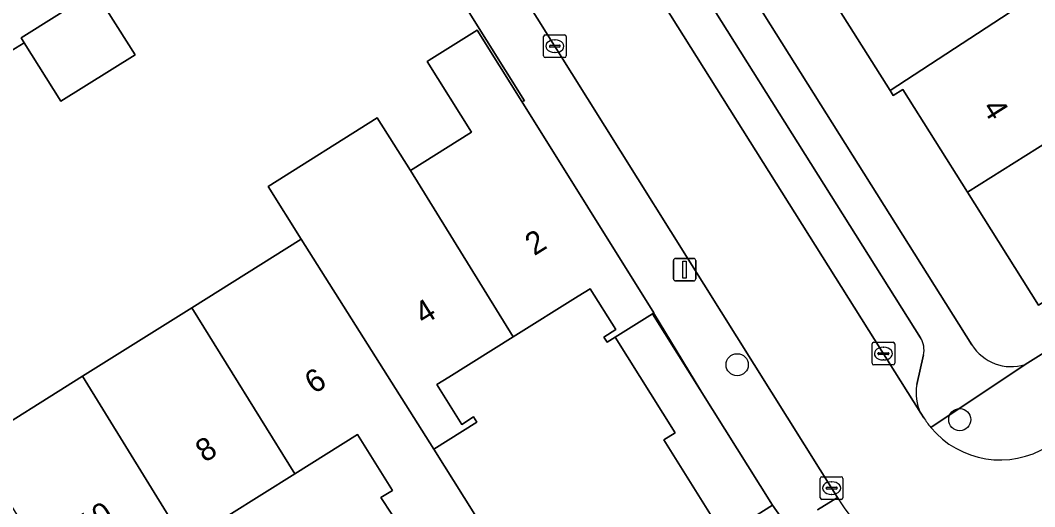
# Model space of a CAD drawing. Extents: x 157767 to 159172, y 387839 to 389425.
# Drawn here: x 158369.85 to 158414.66, y 388137.67 to 388159.15 of the extents above; entities that cross this region are included whole.
import ezdxf

# ---------------------------------------------------------------- set-up
doc = ezdxf.new("R2010")
doc.units = 0
for name, color, linetype in [('IMGEO_Boom', 7, 'Continuous'), ('IMGEO_Erf', 7, 'Continuous'), ('IMGEO_Kolk', 7, 'Continuous'), ('IMGEO_Lichtmast', 7, 'Continuous'), ('IMGEO_Muur', 7, 'Continuous'), ('IMGEO_Pand', 7, 'Continuous'), ('IMGEO_Pand_nummerreeks', 7, 'Continuous'), ('IMGEO_Parkeervlak_open', 7, 'Continuous'), ('IMGEO_Rijbaan_lokaal_open', 7, 'Continuous'), ('IMGEO_Voetpad_open', 7, 'Continuous')]:
    doc.layers.add(name, color=color, linetype=linetype)

msp = doc.modelspace()

# ---------------------------------------------------------------- linework, layer by layer
at = {"layer": 'IMGEO_Boom'}
for centre in [(158401.52, 388143.939), (158411.354, 388141.518)]:
    msp.add_circle(centre, 0.489, dxfattribs=at)
at = {"layer": 'IMGEO_Erf'}
for points in [[(158402.165, 388165.752), (158399.021, 388170.745), (158400.341, 388171.576), (158399.206, 388173.379), (158395.42, 388170.996), (158411.889, 388144.823)], [(158367.77, 388140.402), (158372.598, 388143.43), (158377.424, 388146.458), (158382.257, 388149.489), (158380.796, 388151.819), (158385.624, 388154.847), (158387.085, 388152.518), (158389.782, 388154.21), (158387.825, 388157.338), (158387.91, 388157.391), (158390.029, 388158.717), (158392.004, 388155.561), (158392.121, 388155.599), (158384.722, 388167.431), (158373.297, 388160.216), (158374.919, 388157.63), (158371.645, 388155.576), (158370.028, 388158.152), (158368.095, 388156.973)], [(158414.235, 388143.947), (158420.896, 388148.11), (158419.867, 388149.743), (158414.832, 388146.572), (158411.694, 388151.556), (158408.838, 388156.092), (158408.415, 388155.826), (158408.272, 388156.053), (158405.215, 388160.908), (158402.165, 388165.752)], [(158403.861, 388136.639), (158403.083, 388137.736), (158400.936, 388136.391), (158398.285, 388140.623), (158398.779, 388140.933), (158396.13, 388145.158), (158395.772, 388144.934), (158395.628, 388145.163), (158396.155, 388145.492), (158395.023, 388147.3), (158394.497, 388146.971), (158391.627, 388145.175), (158388.777, 388143.391), (158388.252, 388143.062), (158389.352, 388141.306), (158389.876, 388141.635), (158390.02, 388141.406), (158388.122, 388140.218), (158390.798, 388135.943)], [(158387.237, 388135.869), (158385.779, 388138.072), (158386.287, 388138.39), (158384.743, 388140.857), (158381.98, 388139.128), (158379.07, 388137.305)]]:
    msp.add_lwpolyline(points, dxfattribs=at)
msp.add_arc((158413.633, 388145.914), 2.057, 212.029, 287.0196, dxfattribs=at)
at = {"layer": 'IMGEO_Kolk'}
for p, q in [((158392.965, 388157.583), (158392.965, 388158.435)), ((158393.04, 388158.509), (158393.892, 388158.509)), ((158393.453, 388158.289), (158393.478, 388158.289)), ((158393.966, 388158.435), (158393.966, 388157.583)), ((158393.224, 388158.003), (158393.224, 388158.015)), ((158393.662, 388157.966), (158393.264, 388157.966)), ((158393.267, 388158.052), (158393.665, 388158.052)), ((158393.708, 388158.015), (158393.708, 388158.003)), ((158393.892, 388157.509), (158393.04, 388157.509)), ((158393.476, 388157.729), (158393.451, 388157.729)), ((158407.481, 388144.005), (158407.481, 388144.857)), ((158407.556, 388144.931), (158408.408, 388144.931)), ((158408.482, 388144.857), (158408.482, 388144.005)), ((158407.74, 388144.425), (158407.74, 388144.437)), ((158408.178, 388144.388), (158407.78, 388144.388)), ((158407.783, 388144.474), (158408.181, 388144.474)), ((158407.969, 388144.711), (158407.994, 388144.711)), ((158408.224, 388144.437), (158408.224, 388144.425)), ((158408.408, 388143.931), (158407.556, 388143.931)), ((158407.992, 388144.151), (158407.967, 388144.151)), ((158405.267, 388138.992), (158406.119, 388138.992)), ((158405.192, 388138.066), (158405.192, 388138.918)), ((158405.68, 388138.772), (158405.705, 388138.772)), ((158406.193, 388138.918), (158406.193, 388138.066)), ((158405.451, 388138.486), (158405.451, 388138.498)), ((158405.889, 388138.449), (158405.491, 388138.449)), ((158405.494, 388138.535), (158405.892, 388138.535)), ((158405.703, 388138.212), (158405.678, 388138.212)), ((158405.935, 388138.498), (158405.935, 388138.486)), ((158406.119, 388137.992), (158405.267, 388137.992))]:
    msp.add_line(p, q, dxfattribs=at)
for points in [[(158392.965, 388157.583), (158392.965, 388158.435)], [(158393.04, 388158.509), (158393.892, 388158.509)], [(158393.966, 388158.435), (158393.966, 388157.583)], [(158393.892, 388157.509), (158393.04, 388157.509)], [(158407.481, 388144.005), (158407.481, 388144.857)], [(158407.556, 388144.931), (158408.408, 388144.931)], [(158408.482, 388144.857), (158408.482, 388144.005)], [(158408.408, 388143.931), (158407.556, 388143.931)], [(158405.267, 388138.992), (158406.119, 388138.992)], [(158405.192, 388138.066), (158405.192, 388138.918)], [(158406.193, 388138.918), (158406.193, 388138.066)], [(158406.119, 388137.992), (158405.267, 388137.992)]]:
    msp.add_lwpolyline(points, dxfattribs=at)
for centre, radius, start, end in [((158393.042, 388158.433), 0.0765, 91.552, 178.448), ((158393.042, 388158.433), 0.0765, 91.552, 178.448), ((158393.89, 388158.433), 0.0765, 1.552, 88.448), ((158393.89, 388158.433), 0.0765, 1.552, 88.448), ((158393.264, 388158.012), 0.0403, 85.8775, 175.7526), ((158393.261, 388158.002), 0.0366, 178.938, 274.7102), ((158393.665, 388158.009), 0.043, 264.8664, 352.4533), ((158393.669, 388158.014), 0.0386, 1.7309, 96.639), ((158393.042, 388157.585), 0.0765, 181.552, 268.448), ((158393.042, 388157.585), 0.0765, 181.552, 268.448), ((158393.89, 388157.585), 0.0765, 271.552, 358.448), ((158393.89, 388157.585), 0.0765, 271.552, 358.448), ((158407.558, 388144.855), 0.0765, 91.552, 178.448), ((158407.558, 388144.855), 0.0765, 91.552, 178.448), ((158408.406, 388144.855), 0.0765, 1.552, 88.448), ((158408.406, 388144.855), 0.0765, 1.552, 88.448), ((158407.78, 388144.434), 0.0403, 85.8775, 175.7526), ((158407.777, 388144.424), 0.0366, 178.938, 274.7102), ((158408.181, 388144.431), 0.043, 264.8664, 352.4533), ((158408.185, 388144.436), 0.0386, 1.7309, 96.639), ((158407.558, 388144.007), 0.0765, 181.552, 268.448), ((158407.558, 388144.007), 0.0765, 181.552, 268.448), ((158408.406, 388144.007), 0.0765, 271.552, 358.448), ((158408.406, 388144.007), 0.0765, 271.552, 358.448), ((158405.269, 388138.916), 0.0765, 91.552, 178.448), ((158405.269, 388138.916), 0.0765, 91.552, 178.448), ((158406.117, 388138.916), 0.0765, 1.552, 88.448), ((158406.117, 388138.916), 0.0765, 1.552, 88.448), ((158405.491, 388138.495), 0.0403, 85.8775, 175.7526), ((158405.488, 388138.485), 0.0366, 178.938, 274.7102), ((158405.892, 388138.492), 0.043, 264.8664, 352.4533), ((158405.896, 388138.497), 0.0386, 1.7309, 96.639), ((158405.269, 388138.068), 0.0765, 181.552, 268.448), ((158405.269, 388138.068), 0.0765, 181.552, 268.448), ((158406.117, 388138.068), 0.0765, 271.552, 358.448), ((158406.117, 388138.068), 0.0765, 271.552, 358.448)]:
    msp.add_arc(centre, radius, start, end, dxfattribs=at)
for centre, major_axis, ratio, start_param, end_param in [((158393.452, 388158.009), (-0.387, 0.002), 0.722429, 4.712389, 7.853982), ((158393.477, 388158.009), (-0.39, 0.002), 0.717154, 1.570796, 4.712389), ((158407.968, 388144.431), (-0.387, 0.002), 0.722429, 4.712389, 7.853982), ((158407.993, 388144.431), (-0.39, 0.002), 0.717154, 1.570796, 4.712389), ((158405.679, 388138.492), (-0.387, 0.002), 0.722429, 4.712389, 7.853982), ((158405.704, 388138.492), (-0.39, 0.002), 0.717154, 1.570796, 4.712389)]:
    msp.add_ellipse(centre, major_axis=major_axis, ratio=ratio, start_param=start_param, end_param=end_param, dxfattribs=at)
at = {"layer": 'IMGEO_Lichtmast'}
for p, q in [((158398.703, 388147.74), (158398.703, 388148.54)), ((158398.703, 388148.54), (158398.703, 388147.74)), ((158398.803, 388148.64), (158399.593, 388148.64)), ((158399.593, 388148.64), (158398.803, 388148.64)), ((158399.693, 388148.54), (158399.693, 388147.74)), ((158399.693, 388147.74), (158399.693, 388148.54)), ((158399.593, 388147.64), (158398.803, 388147.64)), ((158398.803, 388147.64), (158399.593, 388147.64))]:
    msp.add_line(p, q, dxfattribs=at)
msp.add_lwpolyline([(158399.123, 388148.515), (158399.273, 388148.515), (158399.273, 388147.765), (158399.123, 388147.765), (158399.123, 388148.515)], dxfattribs=at)
for centre, start, end in [((158398.803, 388148.54), 90, 180), ((158398.803, 388148.54), 90, 180), ((158399.593, 388148.54), 0, 90), ((158399.593, 388148.54), 360, 90), ((158398.803, 388147.74), 180, 270), ((158398.803, 388147.74), 180, 270), ((158399.593, 388147.74), 270, 0), ((158399.593, 388147.74), 270, 0)]:
    msp.add_arc(centre, 0.1, start, end, dxfattribs=at)
at = {"layer": 'IMGEO_Muur'}
msp.add_lwpolyline([(158400.431, 388141.967), (158397.843, 388146.23)], dxfattribs=at)
at = {"layer": 'IMGEO_Pand'}
for points in [[(158408.272, 388156.053), (158414.985, 388160.443), (158413.57, 388162.688), (158415.594, 388163.963), (158414.018, 388166.462), (158405.215, 388160.908)], [(158408.272, 388156.053), (158408.415, 388155.826), (158408.838, 388156.092), (158411.694, 388151.556), (158420.973, 388157.388), (158417.876, 388162.316), (158417.152, 388161.861), (158414.985, 388160.443)], [(158373.297, 388160.216), (158373.161, 388160.432), (158369.887, 388158.377), (158370.028, 388158.152), (158371.645, 388155.576), (158374.919, 388157.63)], [(158392.004, 388155.561), (158390.029, 388158.717), (158387.91, 388157.391), (158387.825, 388157.338), (158389.782, 388154.21), (158387.085, 388152.518), (158391.627, 388145.175), (158394.497, 388146.971), (158395.023, 388147.3), (158396.155, 388145.492), (158395.628, 388145.163), (158395.772, 388144.934), (158396.13, 388145.158), (158397.783, 388146.192), (158397.843, 388146.23)], [(158420.973, 388157.388), (158411.694, 388151.556), (158414.832, 388146.572), (158419.867, 388149.743), (158420.896, 388148.11), (158425.145, 388150.747), (158424.091, 388152.447), (158422.485, 388154.981)], [(158387.085, 388152.518), (158385.624, 388154.847), (158380.796, 388151.819), (158382.257, 388149.489), (158388.122, 388140.218), (158390.02, 388141.406), (158389.876, 388141.635), (158389.352, 388141.306), (158388.252, 388143.062), (158388.777, 388143.391), (158391.627, 388145.175)], [(158390.798, 388135.943), (158388.122, 388140.218), (158382.257, 388149.489), (158377.424, 388146.458), (158381.98, 388139.128), (158384.743, 388140.857), (158386.287, 388138.39), (158385.779, 388138.072), (158387.237, 388135.869), (158387.745, 388136.187), (158388.715, 388134.638), (158391.387, 388130.374), (158393.468, 388131.678)], [(158381.049, 388129.801), (158383.018, 388130.947), (158383.344, 388131.151), (158383.637, 388131.335), (158380.748, 388135.945), (158380.155, 388135.573), (158379.07, 388137.305), (158381.98, 388139.128), (158377.424, 388146.458), (158372.598, 388143.43), (158378.348, 388134.112)], [(158400.431, 388141.967), (158397.783, 388146.192), (158396.13, 388145.158), (158398.779, 388140.933), (158398.285, 388140.623), (158400.936, 388136.391), (158403.083, 388137.736)], [(158372.331, 388133.064), (158375.157, 388134.833), (158375.682, 388135.162), (158376.762, 388133.438), (158376.236, 388133.109), (158376.38, 388132.88), (158378.348, 388134.112), (158372.598, 388143.43), (158367.77, 388140.402)]]:
    msp.add_lwpolyline(points, close=True, dxfattribs=at)
at = {"layer": 'IMGEO_Parkeervlak_open'}
for points in [[(158392.375, 388169.296), (158392.543, 388169.023), (158393.332, 388167.732), (158409.631, 388141.809)], [(158409.622, 388145.125), (158395.41, 388167.728)], [(158409.461, 388143.062), (158409.752, 388144.377)]]:
    msp.add_lwpolyline(points, dxfattribs=at)
for centre, radius, start, end in [((158408.779, 388144.593), 0.997, 347.4683, 32.2503), ((158411.276, 388142.67), 1.857, 167.8196, 207.6332)]:
    msp.add_arc(centre, radius, start, end, dxfattribs=at)
at = {"layer": 'IMGEO_Rijbaan_lokaal_open'}
for points in [[(158339.034, 388182.597), (158352.615, 388190.965), (158365.167, 388198.706), (158381.815, 388172.081), (158383.379, 388169.579), (158383.764, 388168.963), (158384.722, 388167.431), (158392.121, 388155.599), (158392.004, 388155.561), (158397.843, 388146.23), (158397.783, 388146.192), (158400.431, 388141.967), (158403.083, 388137.736), (158403.861, 388136.639)], [(158405.069, 388137.532), (158405.958, 388138.072), (158389.772, 388163.907), (158388.233, 388166.369), (158386.156, 388169.693), (158385.662, 388170.483), (158385.235, 388170.224), (158383.265, 388173.375)], [(158409.761, 388141.602), (158409.631, 388141.809), (158393.332, 388167.732), (158392.543, 388169.023), (158388.233, 388166.369), (158389.772, 388163.907), (158405.958, 388138.072)]]:
    msp.add_lwpolyline(points, dxfattribs=at)
for centre, radius, start, end in [((158413.023, 388143.643), 3.848, 212.0345, 219.8762), ((158413.137, 388143.724), 3.987, 219.7126, 302.0483), ((158412.73, 388142.187), 7.924, 211.2812, 272.1878)]:
    msp.add_arc(centre, radius, start, end, dxfattribs=at)
at = {"layer": 'IMGEO_Voetpad_open'}
for points in [[(158411.889, 388144.823), (158395.42, 388170.996), (158394.732, 388172.089), (158392.192, 388176.185), (158386.867, 388184.775), (158384.92, 388187.91), (158381.986, 388192.633), (158378.277, 388198.624)], [(158483.778, 388187.095), (158479.339, 388184.502), (158475.331, 388182.005), (158467.391, 388177.058), (158462.417, 388173.962), (158461.74, 388173.546), (158462.686, 388172.006), (158450.284, 388164.303), (158449.356, 388165.812), (158444.21, 388162.713), (158438.192, 388158.946), (158437.598, 388158.574), (158436.265, 388157.74), (158425.145, 388150.747), (158420.896, 388148.11), (158414.235, 388143.947), (158410.07, 388141.176)], [(158368.095, 388156.973), (158370.028, 388158.152), (158369.887, 388158.377), (158373.161, 388160.432), (158373.297, 388160.216), (158384.722, 388167.431), (158383.764, 388168.963), (158354.129, 388150.416)], [(158395.41, 388167.728), (158409.622, 388145.125)], [(158409.752, 388144.377), (158409.461, 388143.062)], [(158410.07, 388141.176), (158414.235, 388143.947)], [(158409.631, 388141.809), (158409.761, 388141.602)], [(158405.958, 388138.072), (158405.069, 388137.532)]]:
    msp.add_lwpolyline(points, dxfattribs=at)
for centre, radius, start, end in [((158408.779, 388144.593), 0.997, 347.4683, 32.2503), ((158413.633, 388145.914), 2.057, 212.029, 287.0196), ((158411.276, 388142.67), 1.857, 167.8196, 207.6332), ((158413.023, 388143.643), 3.848, 212.0345, 219.8762), ((158413.137, 388143.724), 3.987, 219.7126, 302.0483), ((158412.73, 388142.187), 7.924, 211.2812, 272.1878)]:
    msp.add_arc(centre, radius, start, end, dxfattribs=at)

# ---------------------------------------------------------------- texts
at = {"layer": 'IMGEO_Pand_nummerreeks'}
for s, rotation, p in [('4', 302.1954, (158412.323, 388155.288)), ('2', 32.0398, (158392.556, 388148.729)), ('4', 32.0426, (158387.675, 388145.674)), ('6', 32.1108, (158382.823, 388142.624)), ('8', 32.1108, (158378, 388139.597)), ('10', 32.1108, (158372.784, 388136.323))]:
    msp.add_text(s, height=1, rotation=rotation, dxfattribs=at).set_placement(p)

doc.saveas('drawing.dxf')
